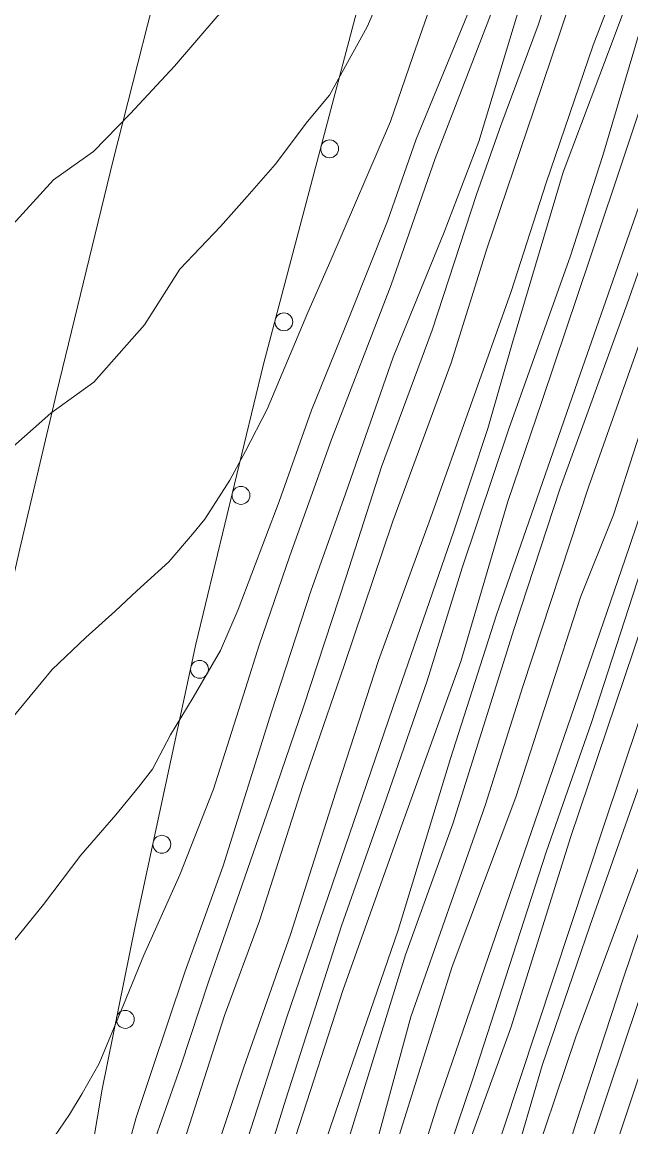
# Model space of a CAD drawing. Extents: x 2361284 to 2366480, y 6976556 to 6985346.
# Drawn here: x 2364605.2 to 2364673.3, y 6978534.7 to 6978658.2 of the extents above; entities that cross this region are included whole.
import ezdxf

# ---------------------------------------------------------------- set-up
doc = ezdxf.new("R2010")
doc.units = 0
doc.header["$LTSCALE"] = 1.9
for name, color, linetype, lineweight in [('12', 7, 'Continuous', 13), ('13', 7, 'Continuous', 13), ('14', 7, 'Continuous', 13), ('17', 7, 'Continuous', 13)]:
    doc.layers.add(name, color=color, linetype=linetype, lineweight=lineweight)

msp = doc.modelspace()

# ---------------------------------------------------------------- linework, layer by layer
at = {"layer": '12'}
for points in [[(2364694.987, 6978786.08), (2364690.534, 6978772.767), (2364687.266, 6978762.086), (2364681.898, 6978746.074), (2364674.242, 6978722.39), (2364669.754, 6978706.405), (2364664.113, 6978687.531), (2364660.202, 6978675.043), (2364657.224, 6978664.384), (2364649.286, 6978645.097), (2364646.083, 6978635.917), (2364641.834, 6978625.265), (2364637.573, 6978614.794), (2364633.961, 6978604.58), (2364629.385, 6978592.536), (2364627.408, 6978587.967), (2364624.368, 6978582.716), (2364621.817, 6978578.533), (2364619.794, 6978574.704), (2364618.233, 6978572.689), (2364615.702, 6978569.584), (2364611.805, 6978565.097), (2364607.626, 6978559.566), (2364603.683, 6978554.698)], [(2364739.882, 6978785.897), (2364735.76, 6978773.437), (2364731.042, 6978758.501), (2364728.197, 6978749.574), (2364724.45, 6978737.617), (2364720.107, 6978725.255), (2364716.425, 6978713.93), (2364712.273, 6978699.439), (2364709.086, 6978689.639), (2364704.458, 6978677.874), (2364700.005, 6978663.371), (2364692.757, 6978643.08), (2364686.505, 6978626.52), (2364681.987, 6978612.657), (2364676.607, 6978596.865), (2364666.598, 6978567.158), (2364659.861, 6978545.783), (2364652.776, 6978526.205), (2364647.202, 6978505.57), (2364640.739, 6978480.637), (2364635.649, 6978461.718), (2364630.236, 6978439.886), (2364626.096, 6978420.974), (2364622.124, 6978401.116)], [(2364709.529, 6978783.928), (2364705.734, 6978771.842), (2364702.321, 6978761.669), (2364698.064, 6978749.608), (2364692.584, 6978730.694), (2364686.903, 6978711.939), (2364682.486, 6978696.816), (2364677.567, 6978679.949), (2364671.917, 6978662.954), (2364669.097, 6978655.587), (2364663.833, 6978640.195), (2364659.899, 6978628.077), (2364650.888, 6978602.75), (2364645.08, 6978586.824), (2364640.582, 6978572.921), (2364635.24, 6978556.209), (2364630.041, 6978541.409), (2364626.113, 6978529.581)], [(2364722.056, 6978777.017), (2364718.871, 6978766.916), (2364713.193, 6978748.811), (2364710.275, 6978740.243), (2364704.334, 6978723.455), (2364699.237, 6978707.356), (2364694.246, 6978690.508), (2364687.128, 6978669.308), (2364684.236, 6978660.081), (2364678.277, 6978642.023), (2364672.902, 6978626.701), (2364665.407, 6978606.08), (2364660.247, 6978590.409), (2364653.383, 6978568.593), (2364648.092, 6978553.932), (2364641.262, 6978531.855), (2364636.145, 6978514.685), (2364629.76, 6978494.144), (2364623.243, 6978471.76), (2364619.929, 6978459.459), (2364615.948, 6978443.839), (2364612.675, 6978428.297), (2364610.101, 6978414.013), (2364608.711, 6978407.56)], [(2364752.014, 6978773.082), (2364747.621, 6978761.849), (2364744.004, 6978753.224), (2364741.003, 6978744.746), (2364737.372, 6978734.35), (2364733.669, 6978723.065), (2364730.996, 6978713.948), (2364727.217, 6978701.172), (2364721.831, 6978682.81), (2364716.097, 6978668.523), (2364713.587, 6978661.1), (2364706.483, 6978641.571), (2364702.669, 6978630.425), (2364699.122, 6978620.55), (2364695.213, 6978608.793), (2364690.214, 6978595.054), (2364683.751, 6978577.472), (2364679.761, 6978565.953), (2364675.719, 6978553.394), (2364670.856, 6978538.966), (2364665.373, 6978522.405)]]:
    msp.add_lwpolyline(points, dxfattribs=at)
at = {"layer": '13'}
for points in [[(2364738.897, 6978800.098), (2364737.742, 6978795.397), (2364733.782, 6978782.738), (2364729.852, 6978771.161), (2364723.953, 6978755.183), (2364718.899, 6978739.735), (2364715.661, 6978728.063), (2364712.018, 6978715.718), (2364706.049, 6978695.6), (2364696.937, 6978667.301), (2364684.571, 6978633.213), (2364672.673, 6978598.147), (2364651.731, 6978537.284), (2364641.983, 6978506.55), (2364634.778, 6978479.741), (2364625.292, 6978438.199), (2364617.007, 6978399.727), (2364611.542, 6978376.104), (2364605.611, 6978351.987)], [(2364746.885, 6978798.294), (2364745.379, 6978793.619), (2364741.069, 6978779.867), (2364738.152, 6978770.17), (2364733.649, 6978756.765), (2364729.767, 6978744.339), (2364724.709, 6978728.269), (2364717.983, 6978705.694), (2364711.861, 6978687.035), (2364698.819, 6978651.399), (2364689.341, 6978623.787), (2364680.372, 6978598.451), (2364670.266, 6978568.343), (2364655.238, 6978523.018), (2364647.568, 6978494.453), (2364639.388, 6978465.994), (2364628.645, 6978420.999), (2364621.04, 6978385.746), (2364619.493, 6978379.19)], [(2364707.024, 6978786.644), (2364702.001, 6978771.076), (2364697.316, 6978756.78), (2364690.957, 6978737.688), (2364687.302, 6978724.693), (2364681.999, 6978707.022), (2364678.966, 6978697.903), (2364673.601, 6978681.421), (2364668.582, 6978666.573), (2364662.456, 6978648.312), (2364657.184, 6978632.843), (2364653.194, 6978620.093), (2364646.701, 6978602.411), (2364641.225, 6978586.278), (2364636.622, 6978572.873), (2364631.775, 6978557.756), (2364627.866, 6978547.149), (2364622.261, 6978529.784)], [(2364688.83, 6978784.751), (2364684.908, 6978771.354), (2364681.356, 6978759.958), (2364676.048, 6978744.898), (2364671.317, 6978731.311), (2364667.179, 6978719.503), (2364661.962, 6978702.391), (2364659.023, 6978694.983), (2364655.392, 6978684.588), (2364652.364, 6978676.879), (2364650.066, 6978671.316), (2364647.712, 6978666.564), (2364643.816, 6978657.627), (2364639.619, 6978649.995), (2364637.136, 6978647.062), (2364633.523, 6978642.237), (2364630.396, 6978638.687), (2364627.428, 6978635.31), (2364622.863, 6978630.546), (2364618.922, 6978624.327), (2364613.262, 6978617.923), (2364608.454, 6978614.468), (2364603.874, 6978610.394)], [(2364703.702, 6978783.593), (2364700.408, 6978773.571), (2364697.828, 6978766.056), (2364695.124, 6978758.069), (2364690.141, 6978744.622), (2364687.159, 6978734.472), (2364683.86, 6978723.84), (2364680.563, 6978712.949), (2364677.5, 6978702.749), (2364671.146, 6978683.068), (2364667.181, 6978670.888), (2364662.925, 6978657.808), (2364658.743, 6978646.597), (2364656.036, 6978638.901), (2364651.069, 6978623.753), (2364645.414, 6978608.47), (2364641.481, 6978596.171), (2364636.698, 6978581.645), (2364633.187, 6978571.401), (2364627.725, 6978555.667), (2364626.129, 6978551.023), (2364622.979, 6978541.532), (2364617.312, 6978525.468)], [(2364735.425, 6978782.403), (2364731.246, 6978769.704), (2364728.247, 6978760.104), (2364724.42, 6978747.158), (2364719.929, 6978732.404), (2364715.192, 6978717.439), (2364710.262, 6978702.64), (2364706.767, 6978690.577), (2364701.298, 6978673.574), (2364694.847, 6978655.702), (2364685.179, 6978630.319), (2364681.58, 6978618.643), (2364674.95, 6978598.499), (2364668.907, 6978579.891), (2364663.814, 6978565.432), (2364655.606, 6978539.982), (2364648.98, 6978520.489), (2364643.256, 6978501.972), (2364638.88, 6978485.74), (2364634.65, 6978468.019), (2364630.831, 6978448.801), (2364625.391, 6978427.768), (2364620.61, 6978409.923), (2364617.636, 6978395.633)], [(2364718.502, 6978782.522), (2364714.298, 6978771.503), (2364711.584, 6978762.397), (2364707.26, 6978749.195), (2364704.347, 6978740.007), (2364701.212, 6978728.956), (2364698.376, 6978719.019), (2364695.033, 6978707.626), (2364689.799, 6978692.305), (2364683.47, 6978676.455), (2364677.019, 6978656.552), (2364668.704, 6978631.722), (2364663.394, 6978615.9), (2364659.542, 6978604.593), (2364654.292, 6978586.732), (2364647.411, 6978567.716), (2364641.1, 6978549.945), (2364635.824, 6978533.723)], [(2364696.367, 6978780.892), (2364691.282, 6978764.584), (2364689.054, 6978757.001), (2364681.994, 6978733.903), (2364677.312, 6978719.359), (2364672.708, 6978705.954), (2364667.179, 6978687.99), (2364662.252, 6978671.882), (2364657.4, 6978658.466), (2364651.406, 6978642.927), (2364646.48, 6978628.811), (2364639.844, 6978611.526), (2364635.178, 6978598.541), (2364631.742, 6978588.558), (2364630.198, 6978583.712), (2364626.645, 6978572.459), (2364622.856, 6978562.872), (2364618.851, 6978553.924), (2364616.584, 6978548.352), (2364613.856, 6978541.786), (2364611.948, 6978538.466), (2364610.54, 6978536.113), (2364607.196, 6978531.181)], [(2364710.866, 6978779.051), (2364707.233, 6978767.746), (2364702.231, 6978754.236), (2364696.777, 6978737.774), (2364692.239, 6978722.751), (2364689.77, 6978712.196), (2364684.526, 6978693.765), (2364677.622, 6978673.089), (2364671.887, 6978657.714), (2364665.742, 6978641.383), (2364660.063, 6978622.379), (2364657.315, 6978612.752), (2364653.513, 6978601.265), (2364646.69, 6978581.57), (2364642.281, 6978568.737), (2364634.848, 6978546.985), (2364630.097, 6978532.289), (2364620.071, 6978502.452), (2364616.054, 6978489.493), (2364611.091, 6978472.964), (2364604.724, 6978449.483), (2364601.398, 6978435.371), (2364597.083, 6978410.609), (2364593.289, 6978393.131)], [(2364729.187, 6978777.985), (2364726.516, 6978769.659), (2364723.032, 6978759.514), (2364717.327, 6978744.181), (2364713.567, 6978731.573), (2364708.903, 6978716.218), (2364702.502, 6978696.376), (2364697.533, 6978681.368), (2364691.751, 6978663.663), (2364685.921, 6978645.895), (2364679.08, 6978627.01), (2364671.356, 6978603.115), (2364667.673, 6978593.91), (2364660.446, 6978571.58), (2364653.325, 6978552.631), (2364646.424, 6978530.654), (2364639.573, 6978507.588), (2364633.507, 6978487.189), (2364628.641, 6978468.782), (2364624.419, 6978450.08), (2364619.703, 6978432.785), (2364615.593, 6978411.735), (2364611.757, 6978394.477)], [(2364714.073, 6978777.221), (2364708.051, 6978759.572), (2364703.756, 6978747.492), (2364698.967, 6978733.694), (2364695.079, 6978720.658), (2364690.638, 6978706.084), (2364684.909, 6978688.179), (2364681.49, 6978676.486), (2364674.224, 6978656.926), (2364670.154, 6978643.255), (2364666.551, 6978632.052), (2364659.645, 6978612.714), (2364654.432, 6978597.204), (2364650.511, 6978584.566), (2364645.674, 6978570.609), (2364640.961, 6978557.193), (2364634.726, 6978537.803), (2364631.873, 6978528.705)], [(2364683.697, 6978776.672), (2364677.462, 6978758.261), (2364671.617, 6978742.856), (2364666.483, 6978726.485), (2364662.215, 6978713.624), (2364658.233, 6978701.266), (2364653.663, 6978689.622), (2364650.91, 6978682.485), (2364646.984, 6978676.808), (2364645.338, 6978675.372), (2364644.432, 6978674.873), (2364642.009, 6978673.14), (2364639.644, 6978671.477), (2364634.861, 6978666.592), (2364630.681, 6978662.292), (2364627.025, 6978658.787), (2364622.257, 6978653.221), (2364617.307, 6978647.913), (2364613.197, 6978643.704), (2364608.756, 6978640.532), (2364603.779, 6978635.095)], [(2364719.069, 6978776.579), (2364717.204, 6978770.771), (2364709.934, 6978747.69), (2364705.583, 6978735.147), (2364699.427, 6978714.768), (2364694.81, 6978700.593), (2364689.612, 6978684.643), (2364680.422, 6978657.305), (2364674.199, 6978637.555), (2364667.325, 6978617.957), (2364658.263, 6978591.92), (2364653.144, 6978575.871), (2364647.266, 6978556.703), (2364640.289, 6978536.376), (2364635.036, 6978520.876), (2364627.72, 6978496.255), (2364624.071, 6978482.499), (2364619.144, 6978463.131), (2364614.66, 6978445.657), (2364610.483, 6978426.476), (2364606.4, 6978409.868)], [(2364746.658, 6978776.911), (2364743.291, 6978766.148), (2364739.588, 6978756.892), (2364735.045, 6978742.449), (2364733.095, 6978736.089), (2364730.038, 6978726.29), (2364727.024, 6978716.26), (2364724.348, 6978707.395), (2364720.369, 6978695.546), (2364713.784, 6978678.293), (2364708.605, 6978662.403), (2364703.632, 6978646.884), (2364697.843, 6978630.889), (2364692.12, 6978616.493), (2364684.982, 6978595.234), (2364678.067, 6978574.738), (2364674.531, 6978564.674), (2364667.14, 6978544.792), (2364661.452, 6978527.886)], [(2364698.423, 6978775.082), (2364696.809, 6978770.157), (2364694.832, 6978764.568), (2364690.533, 6978750.746), (2364686.214, 6978738.083), (2364680.783, 6978722.452), (2364676.127, 6978707.246), (2364672.334, 6978694.79), (2364666.118, 6978675.47), (2364660.508, 6978658.725), (2364656.31, 6978644.834), (2364652.425, 6978634.697), (2364646.717, 6978620.732), (2364641.392, 6978605.47), (2364637.506, 6978594.563), (2364633.135, 6978581.091), (2364627.717, 6978563.888), (2364623.44, 6978552.017), (2364619.715, 6978540.891), (2364617.974, 6978535.773), (2364617.007, 6978532.284)], [(2364742.506, 6978774.961), (2364738.131, 6978763.869), (2364734.669, 6978753.645), (2364730.988, 6978742.07), (2364727.814, 6978731.969), (2364724.749, 6978722.03), (2364720.947, 6978708.532), (2364717.584, 6978697.19), (2364712.781, 6978683.834), (2364704.505, 6978660.254), (2364699.627, 6978646.306), (2364693.101, 6978627.913), (2364688.025, 6978612.864), (2364681.397, 6978594.75), (2364677.585, 6978582.343), (2364668.732, 6978557.267), (2364663.381, 6978541.566), (2364658.742, 6978525.782)], [(2364724.403, 6978774.159), (2364720.161, 6978760.597), (2364715.326, 6978747.542), (2364709.631, 6978729.126), (2364703.423, 6978710.926), (2364696.786, 6978688.392), (2364689.704, 6978665.453), (2364683.751, 6978646.885), (2364677.138, 6978630.352), (2364668.566, 6978606.2), (2364661.229, 6978583.928), (2364657.005, 6978570.647), (2364648.698, 6978547.027), (2364643.974, 6978529.58), (2364638.169, 6978510.034), (2364631.727, 6978489.192), (2364626.152, 6978469.688), (2364620.876, 6978449.326), (2364616.949, 6978431.049), (2364613.455, 6978416.734), (2364611.786, 6978409.249)], [(2364747.908, 6978772.673), (2364747.489, 6978771.519), (2364745.738, 6978766.342), (2364742.647, 6978757.051), (2364738.541, 6978746.002), (2364735.509, 6978737.782), (2364732.057, 6978725.379), (2364729.57, 6978716.645), (2364725.734, 6978703.558), (2364722.721, 6978694.399), (2364717.39, 6978679.747), (2364710.532, 6978660.571), (2364706.112, 6978649.068), (2364701.92, 6978637.598), (2364696.788, 6978622.998), (2364690.95, 6978606.983), (2364688.019, 6978597.723), (2364682.278, 6978579.898), (2364678.111, 6978568.028), (2364672.4, 6978551.163), (2364667.153, 6978535.081), (2364662.856, 6978521.111)], [(2364752.922, 6978770.2), (2364752.368, 6978768.475), (2364749.534, 6978759.446), (2364744.686, 6978747.701), (2364741.834, 6978739.473), (2364739.669, 6978731.511), (2364737.174, 6978722.528), (2364733.214, 6978709.979), (2364729.819, 6978698.896), (2364726.008, 6978687.359), (2364718.776, 6978668.509), (2364714.527, 6978656.959), (2364709.659, 6978642.031), (2364705.785, 6978630.795), (2364701.996, 6978620.227), (2364695.642, 6978602.536), (2364690.802, 6978587.819), (2364685.716, 6978572.77), (2364674.242, 6978540.42), (2364666.746, 6978517.917)], [(2364652.121, 6978663.516), (2364648.918, 6978654.335), (2364646.437, 6978647.04), (2364639.744, 6978631.557), (2364637.179, 6978625.711), (2364632.643, 6978614.918), (2364630.196, 6978610.235), (2364628.467, 6978606.998), (2364625.678, 6978602.631), (2364624.284, 6978600.937), (2364621.654, 6978597.852), (2364618.064, 6978594.618), (2364615.636, 6978592.355), (2364612.354, 6978589.393), (2364608.597, 6978585.808), (2364598.71, 6978573.923)]]:
    msp.add_lwpolyline(points, dxfattribs=at)
at = {"layer": '14'}
msp.add_lwpolyline([(2364768.994, 6979219.127), (2364752.068, 6979153.983), (2364743.532, 6979121.43), (2364698.712, 6978951.934), (2364666.156, 6978828.159), (2364661.788, 6978811.837), (2364652.77, 6978779.27), (2364634.378, 6978714.23), (2364625.447, 6978681.633), (2364622.028, 6978668.681), (2364615.422, 6978642.721), (2364609.085, 6978616.695), (2364604.985, 6978599.313), (2364597.02, 6978564.487), (2364591.358, 6978538.927), (2364588.607, 6978526.132), (2364584.62, 6978506.912), (2364580.84, 6978487.651), (2364579.041, 6978478.001), (2364572.904, 6978443.823), (2364569.919, 6978426.721), (2364565.552, 6978401.048), (2364559.651, 6978365.3)], dxfattribs=at)
at = {"layer": '17'}
msp.add_lwpolyline([(2364725.406, 6978971.61), (2364701.527, 6978887.248), (2364695.895, 6978867.272), (2364690.305, 6978847.278), (2364685.82, 6978826.915), (2364681.473, 6978806.513), (2364670.702, 6978765.528), (2364659.902, 6978724.543), (2364646.048, 6978672.238), (2364632.215, 6978619.934), (2364624.651, 6978588.64), (2364617.861, 6978557.143), (2364614.174, 6978538.917), (2364611.088, 6978520.598), (2364606.775, 6978489.275), (2364602.743, 6978457.915), (2364598.761, 6978425.525), (2364594.739, 6978393.145), (2364592.413, 6978374.802), (2364590.057, 6978356.459)], dxfattribs=at)
for centre in [(2364639.617, 6978644.007), (2364634.502, 6978624.671), (2364629.701, 6978605.279), (2364625.072, 6978585.848), (2364620.857, 6978566.297), (2364616.772, 6978546.732)]:
    msp.add_circle(centre, 1, dxfattribs=at)

doc.saveas('drawing.dxf')
